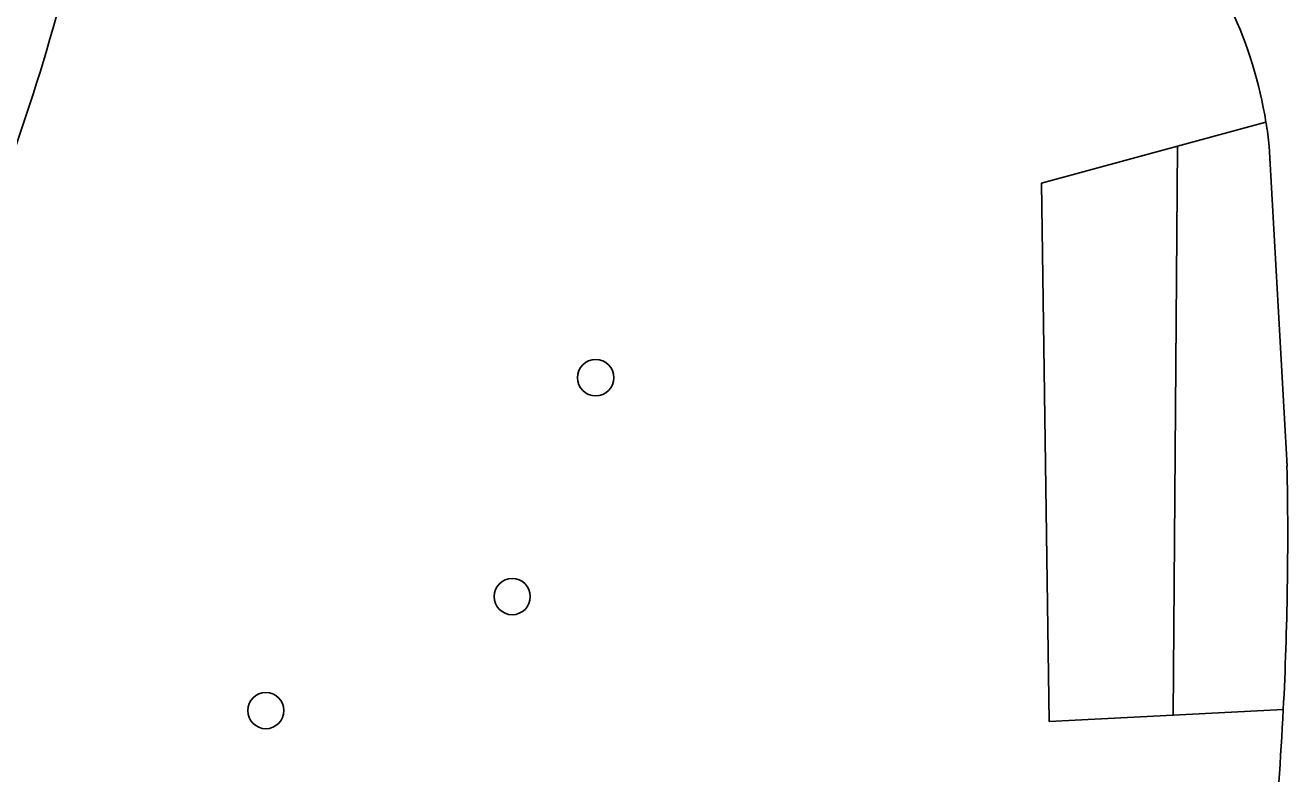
# Model space of a CAD drawing. Extents: x 161402 to 161933, y 381650 to 382313.
# Drawn here: x 161707.29 to 161741.39, y 381948.33 to 381968.55 of the extents above; entities that cross this region are included whole.
import ezdxf

# ---------------------------------------------------------------- set-up
doc = ezdxf.new("R2010")
doc.units = 0
for name, color, linetype in [('IMGEO_Boom', 7, 'Continuous'), ('IMGEO_Groenvoorziening', 7, 'Continuous'), ('IMGEO_Voetpad_gesloten', 7, 'Continuous')]:
    doc.layers.add(name, color=color, linetype=linetype)

msp = doc.modelspace()

# ---------------------------------------------------------------- linework, layer by layer
at = {"layer": 'IMGEO_Boom'}
for centre in [(161722.702, 381959.03), (161720.448, 381953.117), (161713.793, 381950.038)]:
    msp.add_circle(centre, 0.489, dxfattribs=at)
at = {"layer": 'IMGEO_Groenvoorziening'}
for points in [[(161740.806, 381965.93), (161738.42, 381965.282)], [(161738.296, 381949.913), (161734.952, 381949.741), (161734.748, 381964.284), (161738.42, 381965.282)], [(161738.42, 381965.282), (161738.296, 381949.913)], [(161738.296, 381949.913), (161741.274, 381950.065)]]:
    msp.add_lwpolyline(points, dxfattribs=at)
at = {"layer": 'IMGEO_Voetpad_gesloten'}
msp.add_lwpolyline([(161740.894, 381965.279), (161741.375, 381956.644)], dxfattribs=at)
for centre, radius, start, end in [((161666.521, 381980.702), 43.287, 343.6016, 353.3091), ((161729.243, 381964.045), 11.716, 9.2603, 40.5797), ((161655.016, 381983.41), 55.092, 333.8737, 344.2786), ((161730.208, 381964.166), 10.744, 5.9465, 9.4503), ((161650.413, 381954.75), 90.981, 357.0482, 1.19274), ((161648.793, 381954.84), 92.604, 354.59859, 357.04427)]:
    msp.add_arc(centre, radius, start, end, dxfattribs=at)

doc.saveas('drawing.dxf')
